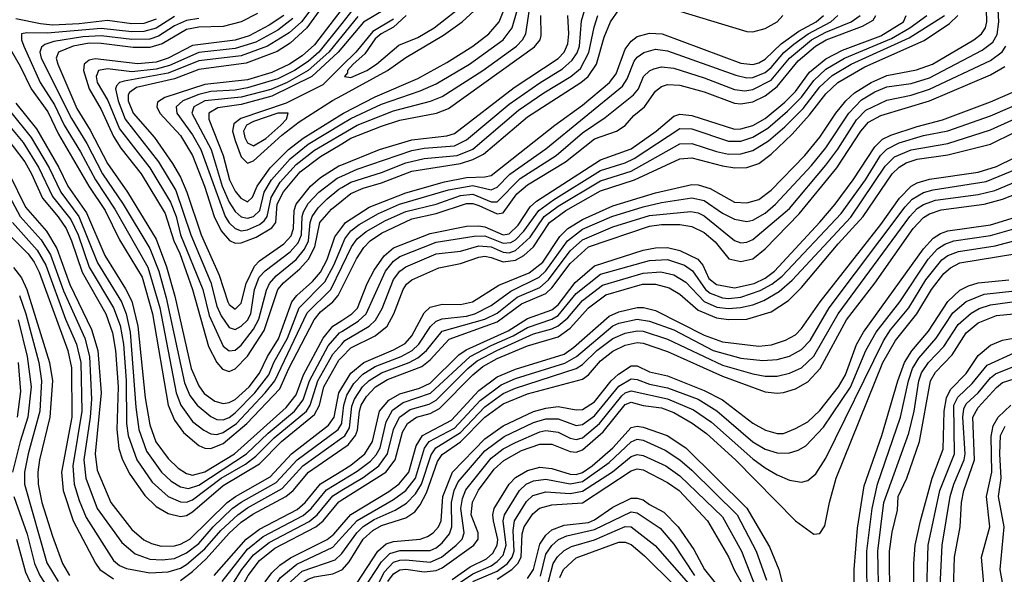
# Model space of a CAD drawing. Header units: inches. Extents: x 990535 to 1117859, y 769386 to 892122.
# Tile 1036 of 1056: x 1088942 to 1092176, y 850554 to 852377. Entities that reach past the tile are written whole.
import ezdxf

# ---------------------------------------------------------------- set-up
doc = ezdxf.new("R2010")
doc.units = ezdxf.units.IN
doc.header["$MEASUREMENT"] = 0
doc.layers.add('B0885', color=7, linetype='Continuous')
doc.layers.add('B0895', color=7, linetype='Continuous')

msp = doc.modelspace()

# ---------------------------------------------------------------- linework, layer by layer
at = {"layer": 'B0885', "color": 5}
for points, elevation in [([(1089971.4, 852470), (1089885.4, 852350), (1089830, 852299.9), (1089787.5, 852272.5), (1089685.7, 852234.3), (1089530, 852213.1), (1089450, 852182.6), (1089325.8, 852154.2), (1089302.7, 852137.3), (1089298.4, 852130), (1089298.7, 852110), (1089315.2, 852070), (1089384.3, 851990), (1089444.2, 851904.2), (1089470, 851859.1), (1089490.8, 851810), (1089537.7, 851670), (1089597.1, 851537.1), (1089625.3, 851450), (1089630, 851440.8), (1089650, 851425.9), (1089670, 851445.4), (1089685.6, 851510), (1089712.9, 851567.1), (1089730, 851584.4), (1089810, 851640.6), (1089834.1, 851665.9), (1089841.4, 851690), (1089843, 851750), (1089850, 851770), (1089897.4, 851830), (1089930, 851858), (1089990, 851896), (1090000, 851900)], 5180), ([(1089450, 852386.8), (1089390, 852348.3), (1089350, 852337.5), (1089310, 852337.2), (1089210, 852348), (1089032.1, 852332.1), (1088966, 852334), (1088948, 852330), (1088948.1, 852310), (1088955.3, 852290), (1089009.6, 852170.4), (1089056.5, 852096.5), (1089088.5, 852030), (1089142.3, 851942.3), (1089190.6, 851850.6), (1089254.4, 851754.4), (1089363.1, 851563.1), (1089402.4, 851430), (1089455.9, 851150), (1089470.8, 851110), (1089510, 851056.5), (1089547.2, 851027.2), (1089570, 851015.7), (1089590, 851013.9), (1089610, 851020), (1089654.1, 851050), (1089748.4, 851150), (1089780.4, 851190), (1089886.6, 851413.4), (1089963.4, 851490), (1090000, 851564.3)], 5040), ([(1089722.8, 852397.2), (1089670, 852369.2), (1089610, 852354.5), (1089530, 852351.8), (1089490, 852344.6), (1089410, 852297.1), (1089370, 852285.1), (1089314.6, 852285.4), (1089210, 852298.4), (1089170, 852299.2), (1089117.3, 852290), (1089069.7, 852270), (1089061.9, 852250), (1089067.4, 852230), (1089130, 852084.5), (1089174, 852014), (1089230, 851904.4), (1089296.4, 851810), (1089390, 851655.6), (1089424.4, 851564.4), (1089451.8, 851468.2), (1089505.8, 851230), (1089530, 851173.5), (1089548.4, 851148.4), (1089583.4, 851123.4), (1089610, 851114.9), (1089630, 851118.4), (1089650, 851129), (1089695.3, 851170), (1089730, 851214.8), (1089756.2, 851270), (1089792.2, 851327.8), (1089836, 851450), (1089852.2, 851470), (1089904.2, 851515.8), (1089930, 851547.5), (1089951.6, 851588.4), (1089977.2, 851662.8), (1090000, 851693.9)], 5080), ([(1089810, 852390.9), (1089761.8, 852358.2), (1089696.2, 852323.8), (1089650, 852309.6), (1089510, 852292), (1089430, 852250.1), (1089390, 852237.3), (1089330, 852231.6), (1089190, 852247.6), (1089170, 852243.6), (1089153.9, 852230), (1089151.9, 852210), (1089170, 852149.2), (1089210, 852081.7), (1089250, 851992.6), (1089274.6, 851954.6), (1089341.4, 851870), (1089419.4, 851739.4), (1089448.2, 851650), (1089468, 851608), (1089509.2, 851490), (1089562.5, 851302.5), (1089589.2, 851250), (1089608.5, 851228.5), (1089630, 851220.2), (1089650, 851228.8), (1089690, 851271.3), (1089744.5, 851355.5), (1089790.4, 851489.6), (1089808.2, 851511.8), (1089862.4, 851557.6), (1089890.4, 851589.6), (1089911.5, 851630), (1089927.4, 851710), (1089965.6, 851754.4), (1090000, 851781.7)], 5120), ([(1089898.7, 852410), (1089867.3, 852370), (1089826.6, 852333.4), (1089756.2, 852290), (1089670, 852258.2), (1089530, 852241.5), (1089430, 852200.7), (1089285.6, 852174.4), (1089269.4, 852170), (1089260.4, 852159.6), (1089257.3, 852150), (1089265, 852110), (1089288.1, 852050), (1089397.7, 851910), (1089455.2, 851815.2), (1089503.8, 851670), (1089570, 851513.5), (1089590, 851434.8), (1089603.6, 851403.6), (1089630, 851364.7), (1089650, 851358.5), (1089670, 851369.2), (1089690, 851388.7), (1089701, 851410), (1089713.1, 851490), (1089728.8, 851530), (1089748.5, 851551.5), (1089830, 851613.5), (1089856.9, 851643.1), (1089867.5, 851670), (1089869.4, 851730), (1089874.3, 851745.7), (1089890, 851772.5), (1089924, 851810), (1089984.5, 851855.5), (1090000, 851862.6)], 5160), ([(1090000, 852410.9), (1089910, 852294.6), (1089870, 852257.9), (1089828.7, 852230), (1089770, 852203.1), (1089690, 852179.5), (1089550, 852163.3), (1089419.3, 852120.7), (1089394.3, 852105.7), (1089392.3, 852090), (1089402.8, 852070), (1089470, 851995.6), (1089509.9, 851929.9), (1089548.9, 851830), (1089581.1, 851730), (1089603.3, 851683.3), (1089630.9, 851650.9), (1089650, 851642.1), (1089670, 851643.7), (1089718.2, 851661.8), (1089770, 851693), (1089783.6, 851710), (1089788.1, 851770), (1089808.7, 851811.3), (1089863.4, 851876.6), (1089930, 851927.5), (1090000, 851969.1)], 5220), ([(1089390, 852378.2), (1089350, 852364.7), (1089310, 852362.9), (1089230, 852373.6), (1089137, 852363), (1089050, 852359.2), (1089010, 852362.6), (1088930, 852379.5)], 5020), ([(1089530, 852380.2), (1089490, 852374.4), (1089450, 852356.1), (1089397.9, 852322.1), (1089370, 852312.8), (1089310, 852311.5), (1089210, 852323.2), (1089150, 852320.6), (1089054.7, 852305.3), (1089024.4, 852295.6), (1089013.4, 852286.6), (1089008.5, 852270), (1089013.1, 852250), (1089112.2, 852052.2), (1089162.4, 851970), (1089213.7, 851870), (1089282.1, 851770), (1089370, 851624.7), (1089399.2, 851550), (1089423.1, 851463.1), (1089483.8, 851183.8), (1089501.4, 851141.4), (1089524.7, 851110), (1089570, 851072.5), (1089590, 851063), (1089610, 851062), (1089630, 851069), (1089650, 851085), (1089713.9, 851150), (1089760.6, 851210), (1089777.1, 851250), (1089821.5, 851330), (1089859.8, 851430), (1089944.4, 851515.6), (1089974.2, 851570), (1090000, 851632.2)], 5060), ([(1089839.5, 852380.5), (1089790, 852342.5), (1089717.1, 852302.9), (1089650, 852282.2), (1089530, 852269.4), (1089433.9, 852226.1), (1089390, 852214.2), (1089310, 852204.9), (1089230, 852215.1), (1089200.7, 852210), (1089193.1, 852190), (1089197.1, 852170), (1089231.1, 852111.1), (1089270, 852018.5), (1089369.8, 851890), (1089437.3, 851777.3), (1089456.1, 851730), (1089470.7, 851670), (1089543.2, 851490), (1089564.5, 851404.5), (1089610, 851303.5), (1089630, 851288.7), (1089650, 851291), (1089670, 851307.2), (1089710, 851359.5), (1089727.8, 851392.2), (1089752.4, 851487.6), (1089762.3, 851510), (1089784.8, 851535.2), (1089850, 851588.3), (1089877.9, 851622.1), (1089890.9, 851650), (1089895.7, 851710), (1089902.4, 851730), (1089922, 851758), (1089952.1, 851787.9), (1089990, 851819.2), (1090000, 851825.1)], 5140), ([(1090000, 852364.7), (1089924, 852270), (1089890, 852239.2), (1089844.9, 852210), (1089790, 852181.9), (1089690, 852152.4), (1089650, 852144.9), (1089570, 852141.1), (1089530, 852131.1), (1089478.3, 852110), (1089456.1, 852090), (1089458.1, 852070), (1089510, 851997.9), (1089536.9, 851950), (1089616.8, 851730), (1089630, 851709.2), (1089650, 851690), (1089670, 851683.1), (1089690, 851685.6), (1089730, 851703.8), (1089744.5, 851715.5), (1089754.4, 851730), (1089767.8, 851792.2), (1089797.6, 851842.4), (1089850, 851901.2), (1089910, 851947.7), (1090000, 852000.4)], 5240), ([(1088882.6, 852330), (1088943.6, 852223.6), (1088979.9, 852150), (1089034.3, 852074.3), (1089070, 852000.8), (1089169.2, 851830), (1089222.7, 851750), (1089270, 851653.6), (1089343.8, 851530), (1089378.3, 851410), (1089429.3, 851110), (1089450, 851060.5), (1089479.6, 851019.6), (1089530, 850977.8), (1089550, 850968.8), (1089570, 850967.6), (1089610, 850983.9), (1089688.6, 851050), (1089796.1, 851163.9), (1089825.6, 851230), (1089909.4, 851390.6), (1089930, 851417.1), (1089971, 851450), (1089988, 851470), (1090000, 851494.1)], 5020), ([(1090000, 852322.2), (1089957.4, 852270), (1089890, 852209.2), (1089820.3, 852170), (1089767.4, 852147.4), (1089670, 852121.6), (1089550, 852110.5), (1089513.9, 852090), (1089507.7, 852070), (1089571.3, 851950), (1089607.3, 851830), (1089630, 851776.9), (1089650, 851746.3), (1089670, 851728.6), (1089690, 851724.6), (1089710, 851729.7), (1089730.6, 851749.4), (1089745.1, 851810), (1089768.7, 851850), (1089830, 851919.6), (1089890, 851967.2), (1090000, 852034.2)], 5260), ([(1090000, 852284.3), (1089988.1, 852270), (1089901.1, 852190), (1089770, 852125.3), (1089670, 852097.7), (1089592.5, 852087.5), (1089563.5, 852070), (1089563, 852050), (1089610, 851930.1), (1089631.3, 851850), (1089650, 851813.5), (1089668.9, 851790), (1089690, 851778.2), (1089706.7, 851793.3), (1089721.7, 851830), (1089765.1, 851890), (1089824.9, 851950), (1089873, 851987), (1090000, 852066.7)], 5280), ([(1090000, 852224.6), (1089937.4, 852162.6), (1089817.4, 852102.6), (1089668, 852052), (1089645.9, 852034.1), (1089641.4, 852010), (1089650, 851980.1), (1089670, 851926.4), (1089690, 851904.8), (1089710, 851912.8), (1089803.1, 851996.9), (1089859.5, 852040.5), (1089968.9, 852111.1), (1090000, 852128)], 5320), ([(1088930, 852102.5), (1088997.7, 852017.7), (1089070.5, 851890.5), (1089100, 851830), (1089161.9, 851741.9), (1089221.7, 851601.7), (1089290, 851492.3), (1089310, 851451.6), (1089330.2, 851370), (1089354, 851134), (1089370, 851045.8), (1089389.1, 850989.1), (1089430, 850934.1), (1089462.9, 850902.9), (1089490, 850885.3), (1089510, 850880.4), (1089550, 850890.7), (1089647.7, 850950), (1089817.6, 851102.4), (1089850, 851143.4), (1089874.3, 851210), (1089938.7, 851330), (1089970.6, 851369.4), (1090000, 851388.5)], 4980), ([(1088912.8, 852072.8), (1088979.7, 851990), (1089038.5, 851890), (1089076.8, 851810), (1089136.8, 851730), (1089197.3, 851577.3), (1089276.4, 851450), (1089292.2, 851410), (1089305.4, 851350), (1089323.6, 851103.6), (1089333.3, 851030), (1089358.8, 850958.8), (1089407.6, 850890), (1089440, 850860), (1089470, 850841.4), (1089496.5, 850836.5), (1089530, 850846.6), (1089687.2, 850950), (1089757.7, 851017.7), (1089844.6, 851090), (1089872.9, 851127.1), (1089893.7, 851190), (1089955.2, 851304.8), (1089992.3, 851347.7), (1090000, 851352.4)], 4960), ([(1088899.3, 852039.3), (1088953.6, 851973.6), (1089004.9, 851890), (1089050, 851796.1), (1089110, 851720.5), (1089133.9, 851670), (1089170, 851562.9), (1089250.7, 851430), (1089271.7, 851371.7), (1089282.6, 851310), (1089291.4, 851191.4), (1089293.2, 851050), (1089298.5, 851010), (1089326.3, 850930), (1089376.8, 850856.8), (1089430, 850809.8), (1089470, 850792), (1089490, 850791.2), (1089510, 850798.8), (1089603.4, 850870), (1089683.5, 850916.5), (1089717.9, 850942.1), (1089777.6, 851002.4), (1089883.5, 851090), (1089896.5, 851110), (1089921.4, 851190), (1089970, 851277.2), (1090000, 851310.9)], 4940), ([(1088882.4, 852010), (1088958.7, 851910), (1088981.4, 851870), (1089016.6, 851790), (1089068.9, 851728.9), (1089094.5, 851690), (1089112.6, 851650), (1089146.8, 851546.8), (1089225.3, 851410), (1089247.1, 851347.1), (1089256.9, 851290), (1089265.1, 851170), (1089261, 851030), (1089267.8, 850967.8), (1089280, 850930), (1089303.5, 850883.5), (1089352.6, 850812.6), (1089390, 850777.3), (1089430, 850754.2), (1089470, 850743.5), (1089490, 850747.6), (1089510, 850759.4), (1089610, 850845.8), (1089730, 850917.1), (1089801.9, 850990), (1089910, 851079.1), (1089926.6, 851110), (1089940.8, 851170), (1089990, 851257.5), (1090000, 851267.6)], 4920), ([(1088907.9, 851870), (1088960.7, 851760.7), (1089030, 851681.3), (1089064.6, 851624.6), (1089106.9, 851506.9), (1089178.2, 851358.2), (1089198.9, 851290), (1089209.3, 851150), (1089190.4, 850950.4), (1089196.8, 850896.8), (1089241.8, 850790), (1089310, 850701.7), (1089350, 850667.8), (1089374.9, 850654.9), (1089406.6, 850646.6), (1089450, 850647.9), (1089470, 850653.2), (1089500.5, 850670), (1089623.1, 850790), (1089650.5, 850810), (1089765.1, 850874.9), (1089835.2, 850950), (1089956.1, 851043.9), (1089974.4, 851070), (1089989.7, 851150), (1090000, 851166.7)], 4880), ([(1088890, 851831.1), (1088944.1, 851730), (1089013.1, 851653.1), (1089043.7, 851603.7), (1089086.1, 851486.1), (1089156, 851330), (1089171.3, 851270), (1089177.9, 851130), (1089173.8, 851070), (1089152.9, 850930), (1089159.1, 850870), (1089196.3, 850770), (1089278.1, 850658.1), (1089320.9, 850620.9), (1089370, 850603.4), (1089410, 850601.1), (1089450, 850605.9), (1089490, 850624.4), (1089530, 850655.6), (1089577.1, 850710), (1089640.4, 850770), (1089670, 850791.1), (1089784.6, 850855.4), (1089853.1, 850930), (1089987.7, 851030), (1089999.6, 851050), (1090000, 851053.1)], 4860), ([(1088918.1, 851710), (1088999.7, 851619.8), (1089027.7, 851570), (1089092.7, 851392.7), (1089129.1, 851310), (1089142.4, 851250), (1089146.3, 851090), (1089116.6, 850910), (1089121.4, 850850), (1089136.9, 850796.9), (1089160.6, 850740.6), (1089250, 850599.2), (1089270, 850583.4), (1089293.1, 850573.1), (1089370, 850558.6), (1089430, 850562.4), (1089470, 850574.7), (1089490, 850585.9), (1089550, 850637.4), (1089602.2, 850697.8), (1089658.4, 850750), (1089690, 850772.2), (1089804.3, 850835.7), (1089871.7, 850910), (1090000, 851002.2)], 4840), ([(1088888.7, 851688.7), (1088970, 851606.8), (1088990, 851579.6), (1089006.5, 851546.5), (1089099.8, 851290), (1089112.1, 851232.1), (1089113.4, 851070), (1089079.3, 850890), (1089084.8, 850830), (1089118.2, 850730), (1089190.6, 850590.6), (1089205.3, 850570), (1089250, 850539.2)], 4820), ([(1088922.2, 851562.2), (1088948.2, 851528.2), (1088965.7, 851490), (1089040.1, 851250), (1089049.7, 851190.3), (1089041.6, 851070), (1089006.7, 850930), (1089001.3, 850890), (1089002.9, 850850), (1089014.7, 850790), (1089050, 850679.2), (1089082.8, 850590), (1089106.2, 850550)], 4780), ([(1088941.4, 851470), (1088962.8, 851410), (1089005, 851250), (1089014.2, 851190), (1089008.8, 851090), (1088970.4, 850950), (1088958.4, 850890), (1088958, 850850), (1089031.3, 850591.3), (1089068.5, 850530)], 4760), ([(1088937, 851390), (1088966.5, 851270), (1088979.4, 851170), (1088969, 851070), (1088943.3, 850990), (1088918.3, 850890)], 4740), ([(1088937.2, 851250), (1088944.9, 851155.1), (1088933.9, 851070)], 4720), ([(1089470, 850534.1), (1089510, 850563.4), (1089554.7, 850605.3), (1089630.5, 850689.5), (1089670, 850725.2), (1089708.3, 850751.7), (1089816.5, 850810), (1089839.8, 850830), (1089890.4, 850890), (1090000, 850965)], 4820), ([(1089581, 850550), (1089685.7, 850670), (1089730, 850702.5), (1089853.1, 850766.9), (1089879.7, 850790), (1089930, 850851.4), (1090000, 850894.1)], 4780), ([(1089607.3, 850530), (1089690, 850637), (1089741.6, 850678.4), (1089873, 850747), (1089899.6, 850770), (1089950, 850831.6), (1090000, 850862.1)], 4760), ([(1088922.7, 850810), (1088966.2, 850686.2), (1088990.4, 850590), (1089007.9, 850550), (1089032.5, 850512.5), (1089167.6, 850367.6), (1089220.1, 850290), (1089270, 850254.6), (1089310, 850238.6), (1089370, 850234.9), (1089430, 850240.6), (1089490, 850261.4), (1089530, 850288.1), (1089551.6, 850310), (1089565.3, 850334.7), (1089584.8, 850395.2), (1089640.2, 850519.8), (1089671.8, 850570), (1089710, 850618.2), (1089760.9, 850659.1), (1089892.4, 850727.6), (1089918.6, 850750), (1089970, 850811.9), (1090000, 850830.2)], 4740), ([(1088931.6, 850670), (1088961.2, 850561.2), (1088975.2, 850530), (1089001.3, 850490), (1089050.3, 850430), (1089129.6, 850349.6), (1089190, 850259.4), (1089271.9, 850171.9), (1089290, 850165.1), (1089330, 850164.9), (1089499, 850210), (1089556.4, 850250), (1089594, 850290), (1089604.3, 850315.7), (1089615.4, 850370), (1089650, 850445.9), (1089670.6, 850510), (1089692.2, 850550), (1089730, 850599.1), (1089780.3, 850639.7), (1089914.5, 850710), (1089938.2, 850730), (1089990, 850792.2), (1090000, 850798.5)], 4720), ([(1088902.2, 850490), (1088947.4, 850430), (1089040.6, 850340.6), (1089097.1, 850277.1), (1089165, 850165), (1089191, 850111), (1089210, 850085), (1089250, 850049.5), (1089270, 850043.5), (1089310, 850047.5), (1089416.5, 850103.5), (1089530, 850146.1), (1089658.3, 850230), (1089676, 850250), (1089684.3, 850270), (1089684.4, 850350), (1089723, 850470), (1089748.8, 850528.8), (1089770, 850558.4), (1089796.3, 850583.7), (1089831.7, 850608.3), (1089951.8, 850668.2), (1089973.5, 850686.5), (1090000, 850716.8)], 4680), ([(1089283.9, 850000), (1089310, 850004.6), (1089350, 850021.7), (1089432.6, 850067.4), (1089530, 850104.9), (1089689, 850211), (1089710, 850240.8), (1089718.6, 850270), (1089716, 850330), (1089722.2, 850370), (1089765, 850490), (1089797.3, 850542.7), (1089852.2, 850587.8), (1089970, 850642.7), (1090000, 850675.7)], 4660), ([(1089390.4, 850000), (1089450, 850033.3), (1089550, 850072), (1089627.6, 850132.4), (1089690, 850167.6), (1089710, 850184.2), (1089730, 850210.1), (1089746.4, 850250), (1089750.7, 850290), (1089749, 850350), (1089753.7, 850370), (1089790, 850470.5), (1089820, 850520), (1089870, 850564.3), (1089978, 850602), (1089999.1, 850620.9), (1090000, 850622.2)], 4640), ([(1089464.9, 850000), (1089470, 850002.8), (1089570, 850041.4), (1089590, 850054), (1089651.6, 850108.4), (1089730, 850162.6), (1089752.9, 850190), (1089771.4, 850228.6), (1089779.8, 850270), (1089780.3, 850350), (1089784.6, 850370), (1089813.5, 850450), (1089836.3, 850490), (1089870, 850525), (1089890, 850538.3), (1089910, 850546), (1089970, 850555.7), (1090000, 850569.1)], 4620)]:
    msp.add_lwpolyline(points, dxfattribs=dict(at, elevation=elevation))
at = {"layer": 'B0885', "color": 5, "elevation": 5340}
msp.add_lwpolyline([(1089824.2, 852070), (1089790, 852069.1), (1089710, 852042.1), (1089686.8, 852030), (1089677.4, 852010), (1089681.8, 851990), (1089690, 851972.3), (1089710, 851962.6), (1089750, 851986), (1089799.7, 852030), (1089818.6, 852050)], close=True, dxfattribs=at)
at = {"layer": 'B0895', "color": 5}
for points, elevation in [([(1090000, 852066.7), (1090005.2, 852070), (1090110, 852123.6), (1090250, 852183), (1090344.4, 852235.6), (1090429.9, 852290), (1090483.1, 852330), (1090517.1, 852370), (1090565.4, 852490)], 5280), ([(1090206.3, 852450), (1090071, 852369), (1090000, 852284.3)], 5280), ([(1090000, 852034.2), (1090030, 852052.5), (1090130, 852098.6), (1090257.3, 852142.7), (1090310, 852165.6), (1090418.8, 852230), (1090529.5, 852310.5), (1090559.7, 852350), (1090587.8, 852450)], 5260), ([(1090211, 852390), (1090170, 852351.7), (1090129.6, 852330), (1090110, 852313.4), (1090075.9, 852264.1), (1090037.3, 852230), (1090019, 852210), (1090018.4, 852201.6), (1090008.3, 852190), (1090030, 852187.1), (1090082.4, 852210), (1090114.2, 852230), (1090187.3, 852292.7), (1090250, 852318.4), (1090303.5, 852350), (1090410, 852433.2)], 5340), ([(1091030, 852429.1), (1091330, 852337.7), (1091350, 852336.6), (1091390, 852347.5), (1091429.2, 852370), (1091447.9, 852390)], 5120), ([(1090000, 852000.4), (1090050, 852029.7), (1090170, 852077.7), (1090291.2, 852108.8), (1090330, 852124.4), (1090463.1, 852210), (1090573.5, 852290), (1090593, 852310), (1090604, 852330), (1090616, 852410)], 5240), ([(1090036.3, 852410), (1090000, 852364.7)], 5240), ([(1090000, 851862.6), (1090050, 851885.6), (1090230, 851946.6), (1090270, 851954.8), (1090370, 851961.9), (1090410, 851981.9), (1090550, 852099.6), (1090650, 852169.6), (1090724.8, 852215.2), (1090756.6, 852243.4), (1090772.5, 852267.5), (1090780.6, 852290), (1090787, 852373), (1090797.8, 852410)], 5160), ([(1090000, 851166.7), (1090030, 851215.4), (1090072.4, 851250), (1090170, 851291.3), (1090207.6, 851312.4), (1090230, 851337.9), (1090270, 851413.5), (1090290, 851432.4), (1090330, 851442.1), (1090390, 851440.6), (1090429, 851450), (1090516.1, 851503.9), (1090615.3, 851544.7), (1090659.7, 851580.3), (1090716.2, 851663.8), (1090742.5, 851690), (1090790, 851719.8), (1090890, 851764.5), (1091030, 851807.7), (1091150, 851834.9), (1091170, 851833.7), (1091210, 851821.4), (1091290, 851776.5), (1091330, 851774.8), (1091370, 851785.8), (1091410, 851816), (1091520.8, 851930), (1091569.3, 851990.7), (1091622.1, 852070), (1091655.1, 852110), (1091684, 852136), (1091738.8, 852170), (1091790, 852193.2), (1091887.7, 852212.3), (1091940.1, 852230), (1092075.3, 852310), (1092101.2, 852330), (1092113.9, 852350), (1092118.2, 852370), (1092117.6, 852410)], 4880), ([(1090000, 851053.1), (1090006.5, 851110), (1090016.8, 851143.2), (1090039.4, 851180.6), (1090068.5, 851211.5), (1090110, 851237.5), (1090195.1, 851270), (1090230.9, 851289.1), (1090253.1, 851310), (1090291.4, 851368.6), (1090310, 851386.3), (1090330, 851394), (1090410, 851402.2), (1090437.3, 851410), (1090490, 851437.1), (1090555, 851485), (1090648.4, 851530), (1090670, 851551.4), (1090741.2, 851650), (1090790, 851687.9), (1090886.7, 851730), (1090990, 851761.4), (1091050, 851775.8), (1091150, 851790.9), (1091190, 851783), (1091250, 851741), (1091290, 851720.9), (1091330, 851713.9), (1091350, 851717.9), (1091390, 851740.9), (1091424.5, 851770), (1091542.8, 851897.2), (1091590, 851955.3), (1091665.1, 852070), (1091706.9, 852113.1), (1091750, 852139.1), (1091790, 852156.2), (1091870, 852166.7), (1091930, 852186), (1092103.4, 852276.6), (1092137.7, 852302.3), (1092152.2, 852327.8), (1092157.2, 852370), (1092155.4, 852410)], 4860), ([(1090000, 851781.7), (1090030, 851805.4), (1090070, 851823.3), (1090130, 851840.4), (1090230, 851879.1), (1090390, 851904.6), (1090430, 851916.9), (1090465.1, 851934.9), (1090610, 852057.2), (1090785, 852170), (1090809.5, 852190.5), (1090836.4, 852230), (1090861.3, 852318.8), (1090882.4, 852370), (1090910, 852408.6)], 5120), ([(1090000, 852128), (1090150.3, 852209.7), (1090210, 852251.9), (1090334.1, 852325.9), (1090395.3, 852370), (1090434.1, 852405.9)], 5320), ([(1090000, 851969.1), (1090030, 851986.9), (1090130, 852026.9), (1090190, 852046.8), (1090311, 852069), (1090350, 852084.7), (1090633, 852287), (1090651.5, 852310), (1090655.1, 852324.9), (1090653.6, 852390)], 5220), ([(1090000, 851900), (1090123.2, 851950), (1090230, 851981.6), (1090345, 851995), (1090370, 852002.9), (1090566.1, 852153.9), (1090710, 852249.6), (1090729.8, 852270.2), (1090742.5, 852297.5), (1090745.7, 852330), (1090742.6, 852390)], 5180), ([(1090000, 851825.1), (1090030, 851842.8), (1090130, 851874.1), (1090210, 851906), (1090270, 851921), (1090378.4, 851930), (1090430, 851951.3), (1090580.6, 852079.4), (1090663.5, 852136.5), (1090752.1, 852190), (1090783.4, 852216.6), (1090811.6, 852268.4), (1090828.2, 852351.8), (1090840.9, 852390)], 5140), ([(1090000, 851693.9), (1090011.7, 851710), (1090090, 851760.2), (1090210, 851808), (1090336.7, 851843.3), (1090410, 851857.7), (1090470, 851859.8), (1090490, 851865), (1090699.3, 852030), (1090790, 852095.8), (1090879.5, 852170), (1090901.4, 852198.6), (1090930, 852279.7), (1090950, 852305.9), (1090970, 852321.5), (1091010, 852332.2), (1091052.2, 852330), (1091310, 852233.8), (1091350, 852229), (1091370, 852234.4), (1091390, 852246.6), (1091443.1, 852296.9), (1091500.7, 852339.3), (1091558, 852370), (1091581.6, 852390)], 5080), ([(1090000, 851632.2), (1090010, 851656.3), (1090030, 851683.1), (1090056.6, 851703.4), (1090120.5, 851739.5), (1090189.9, 851770), (1090350, 851817.1), (1090430, 851832), (1090490, 851817), (1090510, 851826.3), (1090551.4, 851868.6), (1090670, 851952.7), (1090921.6, 852158.4), (1090937.5, 852182.5), (1090960, 852240), (1090970, 852253.4), (1090991.3, 852268.6), (1091030, 852279.4), (1091070, 852274.5), (1091293.9, 852193.9), (1091330, 852186), (1091350, 852187.2), (1091390, 852203.1), (1091410, 852219.5), (1091451.2, 852268.8), (1091484, 852296), (1091531.5, 852330), (1091606.4, 852370), (1091629.3, 852390)], 5060), ([(1090000, 851564.3), (1090032.3, 851630), (1090050, 851656.1), (1090079.7, 851680.3), (1090143.1, 851716.9), (1090210, 851746.5), (1090310, 851769.9), (1090390, 851799), (1090430, 851802.8), (1090490, 851777.9), (1090510, 851778), (1090585.2, 851854.8), (1090704.2, 851930), (1090790, 852004.4), (1090865, 852055), (1090958.4, 852130), (1090974.2, 852150), (1090991.2, 852190), (1091010, 852208.4), (1091024.8, 852215.2), (1091050, 852221.4), (1091090, 852217.4), (1091190, 852185.9), (1091290, 852147), (1091323.2, 852143.2), (1091350, 852147.2), (1091410, 852178.2), (1091469.8, 852250.2), (1091542.1, 852310), (1091590, 852335.8), (1091672.2, 852370), (1091702.8, 852390)], 5040), ([(1090000, 851494.1), (1090048.7, 851591.3), (1090072.2, 851627.8), (1090093.5, 851650), (1090130, 851674.9), (1090230, 851721.7), (1090310, 851739.6), (1090410, 851772.4), (1090430, 851772.2), (1090450, 851765.6), (1090510, 851738.9), (1090530, 851742.5), (1090575.3, 851804.7), (1090610, 851834.4), (1090735, 851910), (1090830, 851985.1), (1090901.6, 852010), (1090930, 852028.8), (1090958.5, 852061.5), (1090993.9, 852090), (1091030, 852141.4), (1091050, 852157.5), (1091070, 852164.1), (1091110, 852161.5), (1091190, 852139.9), (1091290, 852101.9), (1091310, 852099.9), (1091350, 852107.1), (1091390, 852126.8), (1091430, 852156.8), (1091498.3, 852241.7), (1091555.9, 852290), (1091590.9, 852310), (1091710, 852355.7), (1091745, 852375), (1091754.1, 852390)], 5020), ([(1090000, 851388.5), (1090032.8, 851410), (1090051, 851429), (1090083.4, 851510), (1090106.1, 851553.9), (1090139.4, 851600.6), (1090170, 851626.5), (1090290, 851674.4), (1090410, 851698.1), (1090450, 851699.4), (1090470, 851695.5), (1090530, 851669.9), (1090550, 851673.2), (1090578.6, 851701.4), (1090618.2, 851761.8), (1090639.4, 851780.6), (1090850, 851915.6), (1090950, 851952), (1091032, 852010), (1091090, 852059.8), (1091110, 852066.1), (1091150, 852062), (1091290, 852017.3), (1091310, 852017.5), (1091350, 852028.9), (1091390, 852052.5), (1091454.5, 852105.5), (1091490, 852141.1), (1091536.3, 852203.8), (1091590, 852248.5), (1091643.9, 852276.1), (1091770, 852323.3), (1091845.1, 852370), (1091853.6, 852390)], 4980), ([(1090000, 851352.4), (1090054.1, 851385.9), (1090080.5, 851410), (1090143.1, 851550), (1090170, 851583.1), (1090190, 851598.4), (1090310, 851645.9), (1090434.8, 851665.2), (1090470, 851666.2), (1090530, 851642.8), (1090555, 851645), (1090570, 851653.6), (1090598.1, 851681.9), (1090646.7, 851750), (1090695.2, 851784.8), (1090850, 851881.2), (1090930, 851906), (1090959.8, 851920.2), (1091110, 852019.1), (1091150, 852018.5), (1091270, 851977), (1091310, 851977.2), (1091350, 851990.4), (1091399.4, 852020.6), (1091464.1, 852075.9), (1091510, 852122.5), (1091550, 852177.1), (1091590, 852214.4), (1091651.2, 852250), (1091805.2, 852314.8), (1091865, 852350), (1091920.7, 852390)], 4960), ([(1090000, 851310.9), (1090010, 851322.1), (1090089.6, 851370), (1090110.5, 851389.5), (1090132.3, 851427.7), (1090170, 851523.4), (1090190, 851549.8), (1090210, 851564.9), (1090310, 851607.4), (1090390, 851615.9), (1090450, 851633), (1090490, 851630.6), (1090530, 851612.6), (1090550, 851611), (1090570, 851617.7), (1090618.5, 851661.5), (1090664.6, 851730), (1090710, 851763.8), (1090850, 851847), (1090950, 851879.1), (1091110, 851968.3), (1091150, 851970), (1091230, 851943.4), (1091270, 851934.9), (1091310, 851935.6), (1091350, 851946.9), (1091401.1, 851978.9), (1091454.9, 852025.1), (1091514.9, 852085.1), (1091570, 852155.8), (1091610, 852192.9), (1091672.4, 852230), (1091863.3, 852316.7), (1091979.7, 852390)], 4940), ([(1090000, 851267.6), (1090030, 851297.8), (1090110, 851337.8), (1090149.1, 851370), (1090170.7, 851410), (1090201.4, 851490), (1090212.8, 851507.2), (1090230, 851521.6), (1090318.3, 851561.7), (1090390, 851575), (1090450, 851596.5), (1090470, 851599.3), (1090490, 851595.6), (1090530, 851580.4), (1090570, 851586.3), (1090597.9, 851602.1), (1090630, 851629.8), (1090682.3, 851710), (1090735.4, 851750), (1090850, 851813.8), (1090961.3, 851850), (1091110, 851919.3), (1091150, 851922.9), (1091250, 851895.9), (1091290.2, 851889.8), (1091330, 851890.8), (1091370, 851904.4), (1091410, 851934.7), (1091479, 852001), (1091536, 852064), (1091590, 852133), (1091629.4, 852170.6), (1091717.8, 852222.2), (1091912.1, 852307.9), (1091995.4, 852364.6), (1092023.1, 852390)], 4920), ([(1090053, 852387), (1090000, 852322.2)], 5260), ([(1090170, 852378.5), (1090101.9, 852338.1), (1090045.8, 852270), (1090000, 852224.6)], 5320), ([(1090000, 851002.2), (1090010, 851009.4), (1090024.9, 851035.1), (1090033, 851107), (1090041.1, 851130), (1090067.7, 851170), (1090089.4, 851190.6), (1090130, 851216.1), (1090221.1, 851250), (1090250, 851265.3), (1090277.7, 851290), (1090330, 851352.9), (1090470, 851392.1), (1090510, 851412.7), (1090575.7, 851464.3), (1090650, 851497.1), (1090678.4, 851521.6), (1090750, 851617), (1090790, 851653.7), (1090890, 851696), (1091010, 851732.9), (1091146.2, 851746.2), (1091170, 851742.1), (1091190, 851731.9), (1091290, 851650.9), (1091310, 851643.5), (1091330, 851645.3), (1091350, 851653.9), (1091470, 851756), (1091590, 851898.1), (1091629.2, 851950.8), (1091690, 852047.2), (1091720.6, 852079.4), (1091790, 852112.3), (1091870, 852128.8), (1091930, 852148), (1092130, 852242.9), (1092168.8, 852271.2), (1092180.6, 852290)], 4840), ([(1090000, 850965), (1090020.8, 850979.2), (1090045.3, 851010), (1090052, 851028), (1090058, 851090), (1090064, 851110), (1090081.2, 851138.9), (1090110.2, 851169.8), (1090150, 851193.8), (1090263.1, 851236.9), (1090290, 851259), (1090352.9, 851327.1), (1090510, 851383.8), (1090590, 851442.5), (1090670, 851477.1), (1090690, 851495), (1090750, 851575.8), (1090809.9, 851630), (1091010, 851698.1), (1091050, 851704.1), (1091110, 851703.7), (1091150, 851697.1), (1091190, 851677), (1091226.4, 851646.4), (1091271.1, 851591.1), (1091310, 851581.7), (1091350, 851590.7), (1091390, 851623.7), (1091501.7, 851738.3), (1091626, 851890), (1091704.2, 852010), (1091730, 852040.4), (1091770, 852061.5), (1091930, 852110.4), (1092130, 852195.3), (1092177.4, 852222.6)], 4820), ([(1090000, 850894.1), (1090030, 850912.4), (1090075.2, 850950), (1090100.5, 850990), (1090124, 851090), (1090154, 851126), (1090190, 851146.6), (1090254.7, 851165.3), (1090290, 851182.6), (1090384.2, 851275.8), (1090407.9, 851292.1), (1090545.9, 851354.1), (1090610, 851395), (1090690, 851423.1), (1090710, 851439.8), (1090766.7, 851513.3), (1090830, 851568.2), (1090990, 851618.8), (1091030, 851627.2), (1091070, 851628.5), (1091110, 851618), (1091169.7, 851589.7), (1091185.6, 851570), (1091205.7, 851525.7), (1091230, 851506.7), (1091290, 851495.1), (1091354.7, 851510), (1091390, 851527), (1091421.4, 851550), (1091570, 851710.8), (1091620.6, 851770), (1091679.4, 851850), (1091750, 851958.9), (1091775.7, 851984.3), (1091802.5, 851997.6), (1091890, 852026), (1091972.7, 852047.3), (1092130, 852106.5), (1092228.9, 852150)], 4780), ([(1090000, 850862.1), (1090050, 850892.5), (1090094.2, 850925.8), (1090113.3, 850946.7), (1090125.6, 850970), (1090145.4, 851054.6), (1090166.4, 851093.6), (1090201.6, 851118.4), (1090290.7, 851149.3), (1090421.1, 851270), (1090490, 851306.5), (1090562.3, 851337.7), (1090610, 851365.4), (1090690, 851392.6), (1090710, 851404.2), (1090770, 851476.8), (1090850, 851540.6), (1091010, 851585.5), (1091070, 851588.5), (1091125, 851570), (1091151.3, 851551.3), (1091193.8, 851490), (1091210, 851477.5), (1091250, 851462.4), (1091270, 851459.9), (1091310, 851464.6), (1091373.5, 851486.5), (1091412.5, 851507.5), (1091445.9, 851534.1), (1091639.7, 851740.3), (1091719.4, 851850), (1091769.4, 851930), (1091790, 851951.1), (1091830, 851971.9), (1091910, 851996.2), (1091990, 852011.1), (1092130, 852060.8), (1092250, 852112.4)], 4760), ([(1090000, 850830.2), (1090070, 850872.7), (1090122, 850910), (1090150.4, 850949.6), (1090169.7, 851030.3), (1090189.6, 851070.4), (1090224.8, 851095.2), (1090286.6, 851113.4), (1090310, 851126.7), (1090413.5, 851230), (1090444.9, 851255.1), (1090509.1, 851290), (1090630, 851344), (1090690, 851360.7), (1090710, 851370.5), (1090742.7, 851397.3), (1090790, 851454.2), (1090855.7, 851504.3), (1090990, 851543.7), (1091048.2, 851548.2), (1091090, 851537.9), (1091130, 851514.4), (1091190, 851450.9), (1091231.8, 851431.8), (1091270, 851427.4), (1091309.4, 851430.6), (1091350, 851439.6), (1091385.7, 851454.3), (1091436.1, 851483.9), (1091479, 851521), (1091671.9, 851728.1), (1091784.7, 851895.3), (1091814.5, 851925.5), (1091870, 851949), (1091990, 851970.2), (1092130, 852014.5), (1092270, 852078.2)], 4740), ([(1090000, 850798.5), (1090144.4, 850890), (1090174.9, 850930), (1090198.9, 851021.1), (1090216.1, 851050), (1090245.1, 851070), (1090290, 851082.9), (1090320.9, 851099.1), (1090430, 851210), (1090463.4, 851236.6), (1090510, 851263.3), (1090610, 851304.6), (1090710, 851334.9), (1090750, 851363.4), (1090810.4, 851429.6), (1090867.3, 851472.7), (1090987.1, 851507.1), (1091030, 851507.9), (1091075.1, 851495.1), (1091110, 851474.5), (1091170, 851422.2), (1091230, 851396.9), (1091270, 851391.4), (1091330, 851392.8), (1091410, 851417.1), (1091466.4, 851453.6), (1091510, 851496.1), (1091630, 851639.6), (1091712.5, 851730), (1091807.5, 851870), (1091830, 851892.5), (1091853.7, 851906.3), (1091890, 851918.1), (1091990, 851932.9), (1092130, 851968), (1092290, 852046.4)], 4720), ([(1090000, 850716.8), (1090030, 850751.1), (1090153.9, 850826.1), (1090188.4, 850851.6), (1090220.2, 850890), (1090243.7, 850976.3), (1090264.6, 851010), (1090359.7, 851060.3), (1090450, 851157.9), (1090510, 851202.7), (1090570, 851228.2), (1090730, 851277.5), (1090760.7, 851299.3), (1090877.5, 851402.5), (1090910, 851417.1), (1090970, 851431), (1090991.2, 851431.2), (1091030, 851420.5), (1091190, 851340), (1091250, 851317.6), (1091370, 851303.4), (1091411.6, 851308.4), (1091457, 851323), (1091490, 851341.5), (1091510, 851361.4), (1091570.6, 851450), (1091770, 851703.1), (1091831, 851790), (1091870, 851830), (1091890, 851840.9), (1091930, 851852.9), (1092090, 851875.8), (1092150, 851894.6), (1092335.4, 851984.6)], 4680), ([(1090000, 850675.7), (1090050, 850730.8), (1090170, 850800), (1090210, 850830), (1090241.6, 850870), (1090271, 850969), (1090286.8, 850990), (1090370, 851034.7), (1090454.4, 851125.6), (1090522.9, 851177.2), (1090570, 851197.3), (1090732.2, 851247.8), (1090770.3, 851269.7), (1090890, 851370.2), (1090910, 851379.8), (1090970, 851392), (1091010, 851385.8), (1091090, 851357.2), (1091219.4, 851290), (1091310, 851264.2), (1091383, 851257), (1091430, 851259.6), (1091470, 851271.2), (1091510, 851292.9), (1091537.8, 851322.2), (1091600.6, 851430), (1091850, 851761.7), (1091873.1, 851786.9), (1091910, 851808.5), (1091942.4, 851817.6), (1092115.6, 851844.4), (1092257.5, 851902.5)], 4660), ([(1090000, 850622.2), (1090049.2, 850690), (1090070, 850710.9), (1090106.1, 850733.9), (1090175.2, 850764.8), (1090212.4, 850787.6), (1090241.6, 850818.4), (1090261.8, 850850), (1090293, 850947), (1090308.9, 850970), (1090390, 851019.6), (1090470, 851104.9), (1090530, 851148.2), (1090570, 851166.3), (1090769.1, 851230.9), (1090790, 851243.2), (1090837.9, 851290), (1090890, 851329), (1090930, 851346.9), (1090970, 851354.5), (1090990, 851352.9), (1091070, 851327.2), (1091250, 851241.7), (1091350, 851213), (1091390, 851205.2), (1091430, 851204.8), (1091470, 851214.6), (1091510, 851233), (1091550, 851270.7), (1091629.5, 851410), (1091865.7, 851730), (1091890, 851755.7), (1091910.3, 851769.7), (1091950, 851783.2), (1092090, 851802.6), (1092144.2, 851815.8), (1092330, 851893.3)], 4640), ([(1090000, 850569.1), (1090001.9, 850570), (1090024.6, 850595.4), (1090070.4, 850669.6), (1090101.8, 850698.2), (1090130, 850714.1), (1090210, 850739.7), (1090240.2, 850759.8), (1090257.5, 850782.5), (1090277.8, 850822.2), (1090314.7, 850925.3), (1090330, 850948.2), (1090390, 850989.3), (1090470, 851070.2), (1090530, 851114.1), (1090610, 851147.6), (1090790, 851195.4), (1090810, 851209.8), (1090850, 851255.4), (1090890, 851286.9), (1090930, 851307.2), (1090970, 851315.5), (1090990, 851313.3), (1091070, 851286.7), (1091250, 851205), (1091390, 851153.6), (1091430, 851149.2), (1091450, 851151.5), (1091490, 851163.7), (1091530, 851186.1), (1091570.9, 851230), (1091657.5, 851390), (1091750, 851511.2), (1091876.8, 851690), (1091910, 851726.3), (1091930, 851738.9), (1091968.7, 851751.3), (1092110, 851770.9), (1092170, 851786.5), (1092290, 851834.4)], 4620), ([(1090050, 850526.4), (1090118.7, 850630), (1090146, 850654), (1090170, 850661.9), (1090257.1, 850670), (1090281.9, 850678.1), (1090299.9, 850690), (1090317.3, 850710), (1090325.8, 850730), (1090332.1, 850810), (1090364, 850890), (1090470, 850999.1), (1090530, 851042.1), (1090630, 851089), (1090670, 851099.6), (1090710, 851105.4), (1090770, 851094.3), (1090790, 851095.9), (1090830, 851121.1), (1090884.4, 851190), (1090908.1, 851211.9), (1090950, 851239), (1090970, 851239.7), (1091010, 851218.9), (1091070, 851206.4), (1091190, 851158.6), (1091250, 851127.4), (1091350, 851050.4), (1091391.9, 851028.1), (1091430, 851017), (1091450, 851016.9), (1091490, 851032.7), (1091530, 851055.3), (1091570, 851092.3), (1091630.6, 851170), (1091653.8, 851210), (1091690.7, 851309.3), (1091713, 851350), (1091910, 851623.5), (1091941.7, 851658.3), (1091965.9, 851674.1), (1091990, 851683), (1092130, 851702.8), (1092212, 851728)], 4580), ([(1090070, 850503), (1090130, 850595.2), (1090157.3, 850622.7), (1090190, 850631.9), (1090290, 850632.7), (1090310, 850641.2), (1090330, 850657.3), (1090353.3, 850686.7), (1090361.3, 850710), (1090359.9, 850790), (1090369.2, 850830), (1090382.2, 850857.8), (1090470, 850960), (1090533.5, 851006.5), (1090630, 851052.8), (1090670, 851065.2), (1090710, 851065.4), (1090770, 851043.5), (1090790, 851046.3), (1090830, 851075.3), (1090910, 851172.5), (1090950, 851196.9), (1090970, 851194.3), (1091010, 851178.8), (1091070, 851167.2), (1091170.1, 851130), (1091231.2, 851091.2), (1091350, 850989.5), (1091390, 850965.2), (1091430, 850953), (1091467.3, 850952.7), (1091498.4, 850961.6), (1091524, 850976), (1091582.1, 851037.9), (1091670, 851169.2), (1091721.3, 851290), (1091754.9, 851350), (1091832.3, 851450), (1091925.7, 851590), (1091956.3, 851623.7), (1091980.6, 851639.4), (1092010, 851649.8), (1092130, 851667.2), (1092230, 851696.1)], 4560), ([(1090106, 850494), (1090139.4, 850560.6), (1090170, 850594.1), (1090190, 850601), (1090210, 850601.5), (1090290, 850593.9), (1090327.2, 850610), (1090375.9, 850650), (1090395.3, 850670), (1090402.1, 850690), (1090391.3, 850770), (1090396.6, 850803.4), (1090407.8, 850832.2), (1090490, 850935.9), (1090530, 850966), (1090570, 850987), (1090650, 851022), (1090670, 851026.2), (1090710, 851021.4), (1090750, 851001.5), (1090770, 850997.1), (1090790, 851002.3), (1090846.7, 851050), (1090919.3, 851140.7), (1090930, 851150), (1090950, 851157), (1091070, 851130.8), (1091154.4, 851094.4), (1091213.7, 851053.7), (1091350, 850933.4), (1091390, 850904.5), (1091430, 850880.5), (1091470, 850863.4), (1091510, 850857.4), (1091530, 850861.9), (1091556.2, 850883.8), (1091590, 850935.7), (1091778.5, 851321.5), (1091802.4, 851357.6), (1091862.5, 851430), (1091917.7, 851522.3), (1091970, 851587.5), (1091990, 851601.6), (1092025.2, 851614.8), (1092146, 851634), (1092241, 851659)], 4540), ([(1090151.6, 850530), (1090170, 850555.6), (1090190, 850568.5), (1090210, 850570.8), (1090270, 850561.9), (1090310, 850566.2), (1090330, 850575.5), (1090433.7, 850650), (1090447.4, 850670), (1090447.4, 850690), (1090424.4, 850750), (1090429.3, 850790.7), (1090449.2, 850830.8), (1090500.8, 850899.2), (1090531.6, 850928.4), (1090590, 850960.8), (1090650, 850981.2), (1090690, 850982.2), (1090750, 850957.6), (1090770, 850955.8), (1090790, 850963.1), (1090858.1, 851021.9), (1090930, 851111.9), (1090950, 851119.7), (1090990, 851108.8), (1091050, 851100.8), (1091090, 851085.9), (1091151, 851051), (1091197.2, 851017.2), (1091293.4, 850930), (1091490, 850730.1), (1091550, 850685.8), (1091570, 850688.1), (1091586.3, 850713.7), (1091601.1, 850790), (1091623.5, 850870), (1091777, 851250), (1091817.8, 851322.2), (1091888.4, 851410), (1091936.1, 851490), (1091977.2, 851542.8), (1091998.8, 851561.2), (1092030, 851577.1), (1092210, 851607.3)], 4520), ([(1091803.3, 850000), (1091721.7, 850110), (1091666.7, 850230), (1091656.9, 850270), (1091664.5, 850350), (1091681.4, 850450), (1091682.7, 850570), (1091693.9, 850706.1), (1091715.3, 850844.7), (1091773, 851010), (1091826.1, 851190), (1091848.4, 851250), (1091871.9, 851288.1), (1091926.7, 851353.3), (1091990, 851450.6), (1092030, 851488.3), (1092057.5, 851502.5), (1092090, 851512.1), (1092190, 851521.7)], 4480), ([(1091845.2, 850000), (1091740.1, 850150), (1091718.8, 850210), (1091702.5, 850290), (1091705.2, 850334.8), (1091725.1, 850450), (1091723.7, 850630), (1091741.9, 850770), (1091759.4, 850850), (1091835.1, 851070), (1091860.7, 851190), (1091874.3, 851230), (1091895.2, 851264.8), (1091952.1, 851330), (1092007, 851413), (1092050, 851450.3), (1092110, 851474.9), (1092210, 851486.1)], 4460), ([(1091881.6, 850000), (1091846.9, 850050), (1091770, 850176.1), (1091755.7, 850215.7), (1091741.9, 850290), (1091742.3, 850330), (1091763.3, 850470), (1091759.9, 850630), (1091779.6, 850790), (1091862.2, 851017.8), (1091879.8, 851090), (1091895.4, 851190), (1091904.2, 851215.8), (1091926.5, 851250), (1091976.9, 851303.1), (1092024.6, 851375.4), (1092067.3, 851412.7), (1092092.9, 851427.2), (1092130, 851439.5), (1092250, 851455.6)], 4440), ([(1091919.4, 850000), (1091912.9, 850012.9), (1091873, 850070), (1091839.5, 850130), (1091792.3, 850230), (1091779, 850310), (1091799.9, 850470), (1091798.4, 850630), (1091807.4, 850692.6), (1091824.8, 850764.8), (1091826.9, 850810), (1091855.6, 850870), (1091897.6, 850990), (1091933.5, 851190), (1091950, 851218.8), (1092004.3, 851275.7), (1092050, 851347.3), (1092090, 851380.5), (1092150, 851405), (1092230, 851412.2)], 4420), ([(1091990.5, 850000), (1091984.5, 850010), (1091886.5, 850206.5), (1091863.9, 850270), (1091859.5, 850310), (1091878.4, 850470), (1091878.4, 850590), (1091882.9, 850650), (1091900, 850730), (1091938.4, 850870), (1091975.2, 850964.8), (1091978.2, 851090), (1091985.6, 851134.4), (1091999.1, 851160.9), (1092050, 851213.5), (1092090, 851272.8), (1092130, 851306.8), (1092170, 851323.8), (1092290, 851345.8)], 4380), ([(1092070.2, 850000), (1092030, 850069), (1091958.5, 850250), (1091952.1, 850290), (1091951.1, 850350), (1091962.6, 850470), (1091971.6, 850650), (1091998.3, 850810), (1092010, 850850), (1092043.7, 850930), (1092047.2, 850950), (1092039.6, 851070), (1092042.2, 851097.8), (1092050, 851114.2), (1092089.5, 851150), (1092130, 851199.4), (1092147.1, 851212.9), (1092330, 851286)], 4340), ([(1092028.6, 850000), (1092010.1, 850030.1), (1091917.7, 850230), (1091907.5, 850270), (1091905.1, 850330), (1091919.7, 850470), (1091925.8, 850650), (1091963.8, 850830), (1092012.5, 850950), (1092010, 851110.1), (1092023.5, 851136.5), (1092070, 851180.8), (1092118.8, 851241.2), (1092210, 851283.1)], 4360), ([(1092111, 850000), (1092070, 850070), (1092004.8, 850270), (1091994.6, 850330), (1092007.9, 850470), (1092012.2, 850610), (1092030.7, 850710), (1092035.3, 850790), (1092043, 850830), (1092077.3, 850930), (1092072, 851070), (1092090, 851102.7), (1092150, 851168.3), (1092170, 851184), (1092270, 851216.3)], 4320), ([(1092195.5, 850000), (1092166.3, 850050), (1092143, 850103), (1092114.9, 850190), (1092095.2, 850290), (1092093.7, 850370), (1092112.8, 850472.8), (1092100.4, 850610), (1092128, 850710), (1092117.7, 850810), (1092134.6, 850890), (1092133, 851007), (1092138.5, 851041.5), (1092155.6, 851070), (1092196.6, 851110)], 4280), ([(1090362.6, 850537.4), (1090421.9, 850578.1), (1090474.7, 850605.3), (1090496.3, 850623.7), (1090510.5, 850649.4), (1090512.1, 850667.9), (1090497.8, 850730), (1090495.8, 850750), (1090500.1, 850770), (1090550, 850850.1), (1090570, 850872.5), (1090610, 850894.8), (1090650, 850905.7), (1090690, 850901.8), (1090750, 850882.9), (1090770, 850882.4), (1090790, 850888.2), (1090822.2, 850910), (1090890, 850969.6), (1090950, 851036.5), (1090970, 851040.9), (1090990, 851038), (1091068.1, 851010), (1091129.4, 850970), (1091330, 850771.6), (1091404.6, 850644.6), (1091435.3, 850570), (1091465.8, 850450)], 4480), ([(1092200, 850070), (1092162.6, 850170), (1092151.4, 850210), (1092140.9, 850290), (1092138.1, 850330), (1092141.9, 850370), (1092171, 850450), (1092176, 850490), (1092162.3, 850570), (1092175.7, 850710), (1092156.6, 850810), (1092165, 850870), (1092160.8, 850950), (1092163.2, 851010), (1092178.9, 851041.1)], 4260), ([(1090370, 850514.8), (1090430, 850556.1), (1090490, 850582.3), (1090510, 850595.6), (1090530, 850617.4), (1090540, 850650), (1090530.3, 850729.7), (1090533.9, 850750), (1090583.2, 850830), (1090605.6, 850850), (1090630, 850860.7), (1090670, 850866.6), (1090750, 850851.9), (1090790, 850859.3), (1090878.5, 850921.5), (1090950, 850989.5), (1090970, 850998), (1090990, 850994.6), (1091061.5, 850961.5), (1091110.1, 850930), (1091150, 850896.1), (1091298.8, 850750), (1091360.9, 850630), (1091395.1, 850535.1)], 4460), ([(1090430, 850530.5), (1090510, 850564.8), (1090543.7, 850590), (1090559.9, 850610), (1090566.4, 850630), (1090562.3, 850697.7), (1090566.9, 850730), (1090606.8, 850793.2), (1090627.3, 850812.7), (1090670, 850825.2), (1090750, 850819.4), (1090790, 850827.4), (1090888.8, 850891.2), (1090950, 850940.9), (1090970, 850947.3), (1090990, 850945), (1091064.2, 850910), (1091110, 850878.1), (1091250, 850743.3), (1091312.7, 850630), (1091382.1, 850450)], 4440), ([(1090510, 850538.5), (1090558.4, 850570), (1090578.4, 850590), (1090588.9, 850610), (1090592.4, 850687.6), (1090598.9, 850710), (1090627.4, 850752.6), (1090648.9, 850771.1), (1090690, 850782.7), (1090790, 850788.9), (1090950, 850894.6), (1090970, 850900.5), (1090990, 850897.7), (1091070, 850855.4), (1091107.7, 850830), (1091201.3, 850730), (1091270, 850611.6), (1091290, 850566.3), (1091332, 850492)], 4420), ([(1090610, 850539.9), (1090630, 850570), (1090650, 850653.3), (1090670, 850682.6), (1090690, 850700.4), (1090730, 850715.2), (1090810, 850724.6), (1090830, 850733.4), (1090890, 850774.3), (1090950, 850803.9), (1090970, 850804.8), (1090990, 850799.2), (1091010, 850783.1), (1091058, 850758), (1091104.8, 850710), (1091156.2, 850636.1), (1091191.2, 850570), (1091243.6, 850503.6)], 4380), ([(1090652.6, 850547.4), (1090670, 850620.5), (1090690, 850648.9), (1090711.6, 850668.4), (1090739.4, 850680.6), (1090830, 850701.3), (1090950, 850759.8), (1090970, 850756.4), (1091045.6, 850705.6), (1091090, 850653.6), (1091158.6, 850550)], 4360), ([(1090673, 850510), (1090693.8, 850590), (1090708.1, 850611.9), (1090730, 850632.2), (1090754.5, 850645.5), (1090830, 850667.6), (1090930, 850711.1), (1090950, 850710.1), (1091029, 850649), (1091185.1, 850470)], 4340), ([(1090715.9, 850544.1), (1090727.8, 850570), (1090770, 850607.7), (1090910, 850659.2), (1090930, 850659.7), (1090950, 850651.7), (1090994.5, 850614.5), (1091090, 850519.9)], 4320)]:
    msp.add_lwpolyline(points, dxfattribs=dict(at, elevation=elevation))

doc.saveas('drawing.dxf')
